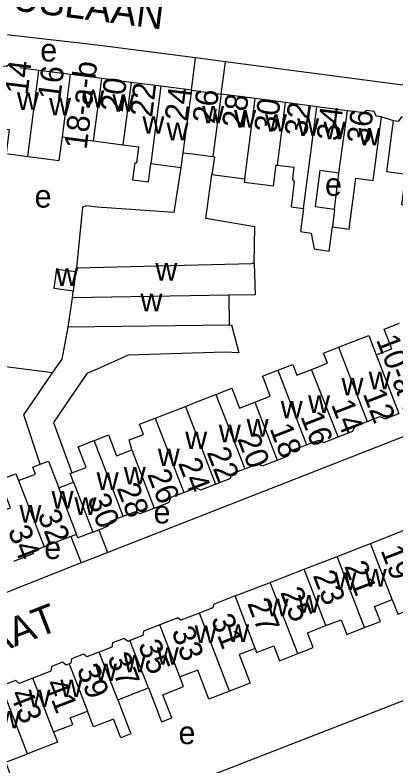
# Model space of a CAD drawing. Extents: x 161258 to 163262, y 380749 to 382054.
# Drawn here: x 161885.6 to 161952.3, y 381182.5 to 381313.9 of the extents above; entities that cross this region are included whole.
import ezdxf

# ---------------------------------------------------------------- set-up
doc = ezdxf.new("R2010")
doc.units = 0
for name, color, linetype in [('BLT_Basislijn', 7, 'Continuous'), ('BLT_Bebouwing', 7, 'Continuous'), ('BLT_Centroide', 7, 'Continuous'), ('BLT_Huisnummer', 7, 'Continuous'), ('BLT_Huisnummer_ tussenligend', 7, 'Continuous'), ('BLT_Huisnummer_reeks', 7, 'Continuous'), ('BLT_Onderdoorgang_en_onderverdeling', 7, 'Continuous'), ('BLT_Onderverdeling_panden', 7, 'Continuous'), ('BLT_Straatnaam', 7, 'Continuous')]:
    doc.layers.add(name, color=color, linetype=linetype)

msp = doc.modelspace()

# ---------------------------------------------------------------- linework, layer by layer
at = {"layer": 'BLT_Basislijn'}
for p, q in [((161916.54, 381300.75), (161917.28, 381306.42)), ((161921.77, 381300.07), (161922.52, 381305.73)), ((161949.91, 381296.11), (161952, 381295.47)), ((161892.14, 381251.23), (161873.75, 381253.6)), ((161900.27, 381223.76), (161901.84, 381219.78)), ((161895.36, 381222.57), (161897.19, 381217.94))]:
    msp.add_line(p, q, dxfattribs=at)
for points in [[(161917.28, 381306.42), (161900, 381308.69), (161871.68, 381311.89), (161871.35, 381311.38), (161870.84, 381306.62)], [(161922.52, 381305.73), (161917.28, 381306.42)], [(161988.94, 381253.7), (162011.46, 381262.45), (162011.89, 381263.73), (162014.92, 381293.61), (161922.52, 381305.73)], [(161914.71, 381287.23), (161913.48, 381279.34), (161900, 381280.3), (161898.09, 381280.49), (161897.45, 381280.3), (161896.38, 381269.64)], [(161927.55, 381270.4), (161927.65, 381276.86), (161919.04, 381278.31), (161920.14, 381286)], [(161892.14, 381251.23), (161892.67, 381252.01), (161893.85, 381253.62), (161894.94, 381259.24)], [(161923.15, 381259.63), (161923.58, 381259.69), (161924.83, 381254.78), (161922.41, 381254.87)], [(161922.41, 381254.87), (161905.47, 381254.36), (161900, 381251.87), (161898.18, 381251.15), (161892.33, 381242.55), (161895.55, 381233.71)], [(161890.02, 381235.24), (161887.13, 381243.89), (161892.14, 381251.23)], [(161973.24, 381247.67), (161901.85, 381219.77)], [(161901.85, 381219.77), (161899.96, 381219.03), (161897.19, 381217.94)], [(161897.19, 381217.94), (161870.06, 381207.22), (161868.33, 381206.84), (161867.92, 381207.18), (161866.34, 381211.37)], [(161963.76, 381197.7), (161900, 381172.95), (161884.96, 381167.05), (161884, 381166.18), (161874.74, 381151.5)]]:
    msp.add_lwpolyline(points, dxfattribs=at)
at = {"layer": 'BLT_Bebouwing'}
for p, q in [((161895.3, 381303.53), (161889.79, 381304.25)), ((161905.94, 381302.14), (161900.81, 381302.81)), ((161911.19, 381301.45), (161905.94, 381302.14)), ((161916.54, 381300.75), (161911.19, 381301.45)), ((161916.54, 381300.75), (161918.18, 381300.54)), ((161918.18, 381300.54), (161921.77, 381300.07)), ((161927.73, 381299.29), (161921.77, 381300.07)), ((161933.05, 381298.59), (161927.73, 381299.29)), ((161938.53, 381297.88), (161933.05, 381298.59)), ((161943.91, 381297.17), (161938.53, 381297.88)), ((161893.94, 381292.59), (161899.38, 381291.88)), ((161915.06, 381289.82), (161914.71, 381287.23)), ((161915.06, 381289.82), (161916.7, 381289.61)), ((161916.7, 381289.61), (161920.3, 381289.14)), ((161909.43, 381287.92), (161914.71, 381287.23)), ((161931.62, 381287.66), (161934.53, 381287.28)), ((161920.14, 381286), (161925.9, 381285.25)), ((161941.66, 381279.91), (161942.42, 381286.24)), ((161941.26, 381276.86), (161944.2, 381276.45)), ((161896.38, 381269.64), (161927.14, 381270.39)), ((161927.55, 381270.4), (161927.14, 381270.39)), ((161894.94, 381259.24), (161895.65, 381264.4)), ((161923.08, 381264.83), (161923.15, 381259.63)), ((161923.15, 381259.63), (161894.94, 381259.24)), ((161910.15, 381243.31), (161915.48, 381245.38)), ((161893.26, 381231.09), (161895.85, 381232.09)), ((161899.24, 381223.36), (161900.27, 381223.76)), ((161947.95, 381221.37), (161953.84, 381223.66)), ((161895.36, 381222.57), (161890.68, 381220.76)), ((161895.36, 381222.57), (161896.4, 381222.98)), ((161942.08, 381219.09), (161947.95, 381221.37)), ((161936.29, 381216.85), (161942.08, 381219.09)), ((161930.33, 381214.53), (161936.29, 381216.85)), ((161924.24, 381212.17), (161930.33, 381214.53))]:
    msp.add_line(p, q, dxfattribs=at)
for points in [[(161889.79, 381304.25), (161886.7, 381304.66), (161886.33, 381305.14), (161884.66, 381305.36), (161884.09, 381304.93), (161883.43, 381305.01)], [(161900.81, 381302.81), (161895.3, 381303.53)], [(161949.91, 381296.11), (161948.93, 381296.24), (161948.6, 381297.05), (161947.18, 381297.23), (161946.84, 381296.79), (161943.91, 381297.17)], [(161944.2, 381276.45), (161945.36, 381285.34), (161948.45, 381284.94), (161949.26, 381291.16), (161949.91, 381296.11)], [(161952, 381295.47), (161952.91, 381295.35), (161953.48, 381296.1), (161955.2, 381295.88), (161955.57, 381294.99), (161958.68, 381294.58)], [(161956.8, 381280.24), (161953.43, 381280.68), (161954.13, 381286.01), (161950.82, 381286.46), (161951.35, 381290.52), (161952, 381295.47)], [(161882.08, 381294.22), (161884.56, 381293.9), (161884.01, 381289.67), (161887.82, 381289.17)], [(161887.82, 381289.17), (161893.31, 381288.45), (161893.94, 381292.59)], [(161899.38, 381291.88), (161904.51, 381291.21)], [(161904.51, 381291.21), (161907.27, 381290.84), (161906.9, 381287.99), (161906.6, 381288.03), (161906.21, 381285.05), (161909, 381284.69), (161909.43, 381287.92)], [(161920.3, 381289.14), (161920.56, 381289.11), (161920.14, 381286)], [(161925.9, 381285.25), (161925.82, 381284.66), (161930.94, 381283.99), (161931.42, 381287.68), (161931.62, 381287.66)], [(161934.53, 381287.28), (161934.25, 381285.18), (161934.59, 381284.74), (161934.02, 381280.36), (161936.2, 381280.05)], [(161942.42, 381286.24), (161939.08, 381286.68), (161938.26, 381280.39), (161941.66, 381279.91)], [(161936.2, 381280.05), (161935.67, 381276), (161937.53, 381275.74), (161938.08, 381272.96), (161940.7, 381272.59), (161941.26, 381276.86)], [(161895.82, 381265.57), (161892.48, 381266.01), (161892.93, 381269.43), (161896.27, 381269)], [(161896.27, 381269), (161896.38, 381269.64)], [(161927.55, 381270.4), (161927.7, 381264.91), (161923.08, 381264.83)], [(161895.65, 381264.4), (161895.82, 381265.57)], [(161948.96, 381254.42), (161951.68, 381255.47), (161950.35, 381258.9), (161953.03, 381259.94)], [(161942.33, 381255.73), (161944.93, 381256.74), (161947.65, 381257.79), (161948.96, 381254.42)], [(161937.61, 381251.84), (161940.41, 381252.93), (161939.72, 381254.72), (161942.33, 381255.73)], [(161931.67, 381251.71), (161934.33, 381252.74), (161935.06, 381250.84), (161937.61, 381251.84)], [(161927.67, 381246.11), (161930.38, 381247.16), (161929.28, 381250), (161929.02, 381250.68), (161931.67, 381251.71)], [(161920.83, 381247.48), (161923.6, 381248.55), (161924.96, 381245.06), (161927.67, 381246.11)], [(161915.48, 381245.38), (161918.06, 381246.41), (161920.83, 381247.48)], [(161906.08, 381237.75), (161905.63, 381239.5), (161908.12, 381240.47), (161907.43, 381242.25), (161910.15, 381243.31)], [(161947.37, 381242.74), (161949.61, 381243.61), (161950.53, 381243.21), (161952.95, 381244.15)], [(161942.31, 381240.05), (161944.84, 381241.03), (161945.24, 381241.92), (161947.37, 381242.74)], [(161895.55, 381233.71), (161898.06, 381234.68), (161896.65, 381238.29), (161899.47, 381239.39)], [(161899.47, 381239.39), (161900, 381239.59), (161901.98, 381240.36), (161903.39, 381236.71), (161906.08, 381237.75)], [(161936.74, 381238.66), (161938.85, 381239.48), (161939.79, 381239.07), (161942.31, 381240.05)], [(161931.61, 381235.94), (161933.51, 381236.68), (161933.9, 381237.56), (161936.74, 381238.66)], [(161890.02, 381235.24), (161891.44, 381235.79), (161893.26, 381231.09)], [(161925.88, 381234.45), (161928.14, 381235.33), (161929.01, 381234.94), (161931.61, 381235.94)], [(161886.2, 381232.36), (161889.2, 381233.52), (161888.73, 381234.74), (161890.02, 381235.24)], [(161920.76, 381231.76), (161923.32, 381232.75), (161923.7, 381233.61), (161925.88, 381234.45)], [(161882.05, 381226.55), (161884.78, 381227.61), (161882.89, 381232.48), (161885.73, 381233.57), (161886.2, 381232.36)], [(161895.85, 381232.09), (161895.27, 381233.6), (161895.55, 381233.71)], [(161915.2, 381230.3), (161917.34, 381231.13), (161918.18, 381230.76), (161920.76, 381231.76)], [(161910.03, 381227.55), (161912.59, 381228.55), (161912.98, 381229.44), (161915.2, 381230.3)], [(161904.54, 381226.14), (161906.72, 381226.98), (161907.57, 381226.6), (161910.03, 381227.55)], [(161900.27, 381223.76), (161901.98, 381224.42), (161902.37, 381225.29), (161904.54, 381226.14)], [(161899.24, 381223.36), (161896.64, 381222.35), (161896.4, 381222.98)], [(161890.68, 381220.76), (161888.58, 381219.95), (161888.75, 381219.51), (161885.3, 381218.17)], [(161924.24, 381212.17), (161920.39, 381210.68), (161920.3, 381210.06), (161919.56, 381209.77), (161917.93, 381209.15)], [(161946.93, 381206.62), (161949.69, 381207.68), (161948.66, 381210.32), (161951.78, 381211.53)], [(161951.78, 381211.53), (161952.78, 381208.96), (161955.56, 381210.04), (161958.68, 381211.25)], [(161917.93, 381209.15), (161914.69, 381207.91), (161914.16, 381208.34), (161910.97, 381207.1)], [(161940.14, 381206.96), (161942.79, 381207.99), (161943.8, 381205.4), (161946.93, 381206.62)], [(161910.97, 381207.1), (161908.12, 381205.99), (161908, 381205.22), (161905.76, 381204.35)], [(161935.19, 381202.06), (161937.9, 381203.11), (161936.9, 381205.71), (161940.14, 381206.96)], [(161905.76, 381204.35), (161905.38, 381204.2), (161904.73, 381204.72), (161902.67, 381203.92), (161902.56, 381203.17), (161900.37, 381202.32)], [(161927.7, 381202.97), (161924.92, 381201.9), (161926.86, 381196.9), (161923.24, 381195.49)], [(161927.7, 381202.97), (161927.98, 381202.25), (161930.98, 381203.41), (161931.99, 381200.81), (161935.19, 381202.06)], [(161900.37, 381202.32), (161900, 381202.18), (161898.2, 381201.48), (161897.6, 381201.96), (161895.5, 381201.14), (161895.38, 381200.36), (161895.11, 381200.26)], [(161895.11, 381200.26), (161894.58, 381200.05), (161893.95, 381200.55), (161891.97, 381199.79), (161891.85, 381198.98), (161888.73, 381197.77)], [(161923.24, 381195.49), (161919.62, 381194.09), (161917.64, 381199.17), (161914.52, 381197.96)], [(161888.73, 381197.77), (161886.33, 381196.84), (161885.71, 381197.34), (161883.7, 381196.56), (161883.58, 381195.79), (161883.43, 381195.73)], [(161908.98, 381196.04), (161910.1, 381193.17), (161911.29, 381190.09), (161913.11, 381190.8), (161911.54, 381194.85), (161915.17, 381196.27), (161914.52, 381197.96)], [(161903.61, 381193.96), (161906.89, 381195.23), (161908.98, 381196.04)], [(161903.61, 381193.96), (161905.91, 381188), (161904.13, 381187.32), (161902.87, 381190.59), (161899.37, 381189.23), (161898.31, 381191.96)], [(161892.37, 381188.35), (161895.72, 381189.65), (161895.28, 381190.79), (161898.31, 381191.96)], [(161892.37, 381188.35), (161893.06, 381186.56), (161887.76, 381184.5)], [(161883.5, 381179.26), (161885.16, 381179.91), (161883.96, 381183.02), (161887.76, 381184.5)]]:
    msp.add_lwpolyline(points, dxfattribs=at)
at = {"layer": 'BLT_Onderdoorgang_en_onderverdeling'}
for p, q in [((161895.85, 381232.09), (161899.24, 381223.36)), ((161896.4, 381222.98), (161893.26, 381231.09))]:
    msp.add_line(p, q, dxfattribs=at)
at = {"layer": 'BLT_Onderverdeling_panden'}
for p, q in [((161887.82, 381289.17), (161889.79, 381304.25)), ((161893.94, 381292.59), (161895.3, 381303.53)), ((161899.38, 381291.88), (161900.81, 381302.81)), ((161905.94, 381302.14), (161904.51, 381291.21)), ((161911.19, 381301.45), (161909.43, 381287.92)), ((161916.54, 381300.75), (161915.06, 381289.82)), ((161921.77, 381300.07), (161920.3, 381289.14)), ((161925.9, 381285.25), (161927.73, 381299.29)), ((161931.62, 381287.66), (161933.05, 381298.59)), ((161936.2, 381280.05), (161938.53, 381297.88)), ((161942.42, 381286.24), (161943.91, 381297.17)), ((161941.66, 381279.91), (161941.26, 381276.86)), ((161896.27, 381269), (161895.82, 381265.57)), ((161923.08, 381264.83), (161895.65, 381264.4)), ((161942.33, 381255.73), (161947.37, 381242.74)), ((161948.96, 381254.42), (161952.95, 381244.15)), ((161931.67, 381251.71), (161936.74, 381238.66)), ((161942.31, 381240.05), (161937.61, 381251.84)), ((161920.83, 381247.48), (161925.88, 381234.45)), ((161927.67, 381246.11), (161931.61, 381235.94)), ((161915.48, 381245.38), (161920.76, 381231.76)), ((161910.15, 381243.31), (161915.2, 381230.3)), ((161904.54, 381226.14), (161899.47, 381239.39)), ((161906.08, 381237.75), (161910.03, 381227.55)), ((161886.2, 381232.36), (161890.68, 381220.76)), ((161951.78, 381211.53), (161947.95, 381221.37)), ((161946.93, 381206.62), (161942.08, 381219.09)), ((161940.14, 381206.96), (161936.29, 381216.85)), ((161935.19, 381202.06), (161930.33, 381214.53)), ((161927.7, 381202.97), (161924.24, 381212.17)), ((161923.24, 381195.49), (161917.93, 381209.15)), ((161914.52, 381197.96), (161910.97, 381207.1)), ((161908.98, 381196.04), (161905.76, 381204.35)), ((161903.61, 381193.96), (161900.37, 381202.32)), ((161895.11, 381200.26), (161898.31, 381191.96)), ((161892.37, 381188.35), (161888.73, 381197.77)), ((161887.76, 381184.5), (161883.43, 381195.73))]:
    msp.add_line(p, q, dxfattribs=at)

# ---------------------------------------------------------------- texts
at = {"layer": 'BLT_Centroide'}
for s, p in [('e', (161890.02, 381305.8)), ('w', (161885.94, 381297.3)), ('w', (161897.38, 381297.69)), ('w', (161902.66, 381297)), ('w', (161891.56, 381296.36)), ('w', (161918.42, 381294.94)), ('w', (161924.02, 381294.22)), ('w', (161907.94, 381293.14)), ('w', (161929.44, 381293.5)), ('w', (161935.08, 381292.77)), ('w', (161912.17, 381291.99)), ('w', (161939.72, 381292.16)), ('w', (161945.84, 381291.09)), ('e', (161939.97, 381282.26)), ('e', (161889.03, 381280.2)), ('w', (161892.78, 381266.49)), ('w', (161910.21, 381267.41)), ('w', (161907.59, 381262.03)), ('w', (161947.64, 381248.38)), ('w', (161942.86, 381247.3)), ('w', (161937, 381244.23)), ('w', (161932.2, 381243.27)), ('w', (161921.34, 381239.08)), ('w', (161926.22, 381240.08)), ('w', (161915.45, 381237.89)), ('w', (161910.64, 381234.92)), ('w', (161904.67, 381231.7)), ('w', (161899.91, 381230.72)), ('w', (161892, 381227.47)), ('w', (161896.02, 381226.37)), ('w', (161886.36, 381225.02)), ('e', (161909.89, 381224.86)), ('e', (161890.72, 381218.63)), ('w', (161941.61, 381213.22)), ('w', (161946.92, 381213.8)), ('w', (161929.72, 381208.61)), ('w', (161935.23, 381209.25)), ('w', (161917.11, 381203.91)), ('w', (161922.81, 381204.09)), ('w', (161910.47, 381200.11)), ('w', (161904.67, 381198.75)), ('w', (161899.62, 381197.25)), ('w', (161893.52, 381194.44)), ('w', (161887.95, 381192.69)), ('w', (161882.66, 381188.94)), ('e', (161914.28, 381186.19))]:
    msp.add_text(s, height=4, dxfattribs=at).set_placement(p)
at = {"layer": 'BLT_Huisnummer'}
for s, rotation, p in [('14', 82.9129, (161887.79, 381299.84)), ('22', 82.7723, (161909.64, 381295.92)), ('26', 82.308, (161920.62, 381294.77)), ('30', 82.5431, (161931.45, 381293.18)), ('36', 82.5482, (161947.71, 381291.19)), ('14', 291.2154, (161941, 381245.71)), ('18', 291.1907, (161930.2, 381241.52)), ('22', 291.1934, (161919.18, 381237.35)), ('26', 291.1827, (161908.74, 381233.51)), ('30', 291.1716, (161898.19, 381229.21)), ('32', 291.2062, (161889.49, 381226.42)), ('19', 291.1895, (161949.68, 381220.17)), ('23', 291.1965, (161937.79, 381215.76)), ('27', 291.2242, (161926.28, 381210.88)), ('31', 291.2012, (161919.91, 381208.12)), ('35', 291.1969, (161907.11, 381203.63)), ('39', 291.1801, (161896.36, 381199.34)), ('43', 291.2096, (161884.62, 381195.01))]:
    msp.add_text(s, height=4, rotation=rotation, dxfattribs=at).set_placement(p)
at = {"layer": 'BLT_Huisnummer_ tussenligend'}
for s, rotation, p in [('16', 82.9129, (161893.52, 381298.88)), ('20', 82.9111, (161904.49, 381296.81)), ('24', 82.7723, (161915.77, 381295.18)), ('28', 82.308, (161925.81, 381293.96)), ('32', 82.5431, (161936.77, 381292.51)), ('34', 82.5482, (161942.39, 381291.74)), ('12', 291.2154, (161946.56, 381247.61)), ('16', 291.2154, (161935.62, 381243.62)), ('20', 291.1907, (161924.53, 381239.72)), ('24', 291.1934, (161914.15, 381235.45)), ('28', 291.1827, (161903.36, 381231.07)), ('34', 291.2062, (161884.27, 381223.65)), ('21', 291.1895, (161943.32, 381217.4)), ('25', 291.1965, (161932.06, 381212.81)), ('33', 291.2012, (161912.98, 381205.94)), ('37', 291.1969, (161901.73, 381201.38)), ('41', 291.1801, (161890.79, 381196.83))]:
    msp.add_text(s, height=4, rotation=rotation, dxfattribs=at).set_placement(p)
at = {"layer": 'BLT_Huisnummer_reeks'}
for s, rotation, p in [('18-a-b', 82.9111, (161898.14, 381290.29)), ('10-a-b', 291.2154, (161948.89, 381257.07))]:
    msp.add_text(s, height=4, rotation=rotation, dxfattribs=at).set_placement(p)
at = {"layer": 'BLT_Straatnaam'}
for s, rotation, p in [('ST GERARDUSLAAN', 352.6663, (161846.19, 381319.8)), ('PRIMULASTRAAT', 21.1263, (161841.19, 381186.08))]:
    msp.add_text(s, height=5, rotation=rotation, dxfattribs=at).set_placement(p)

doc.saveas('drawing.dxf')
